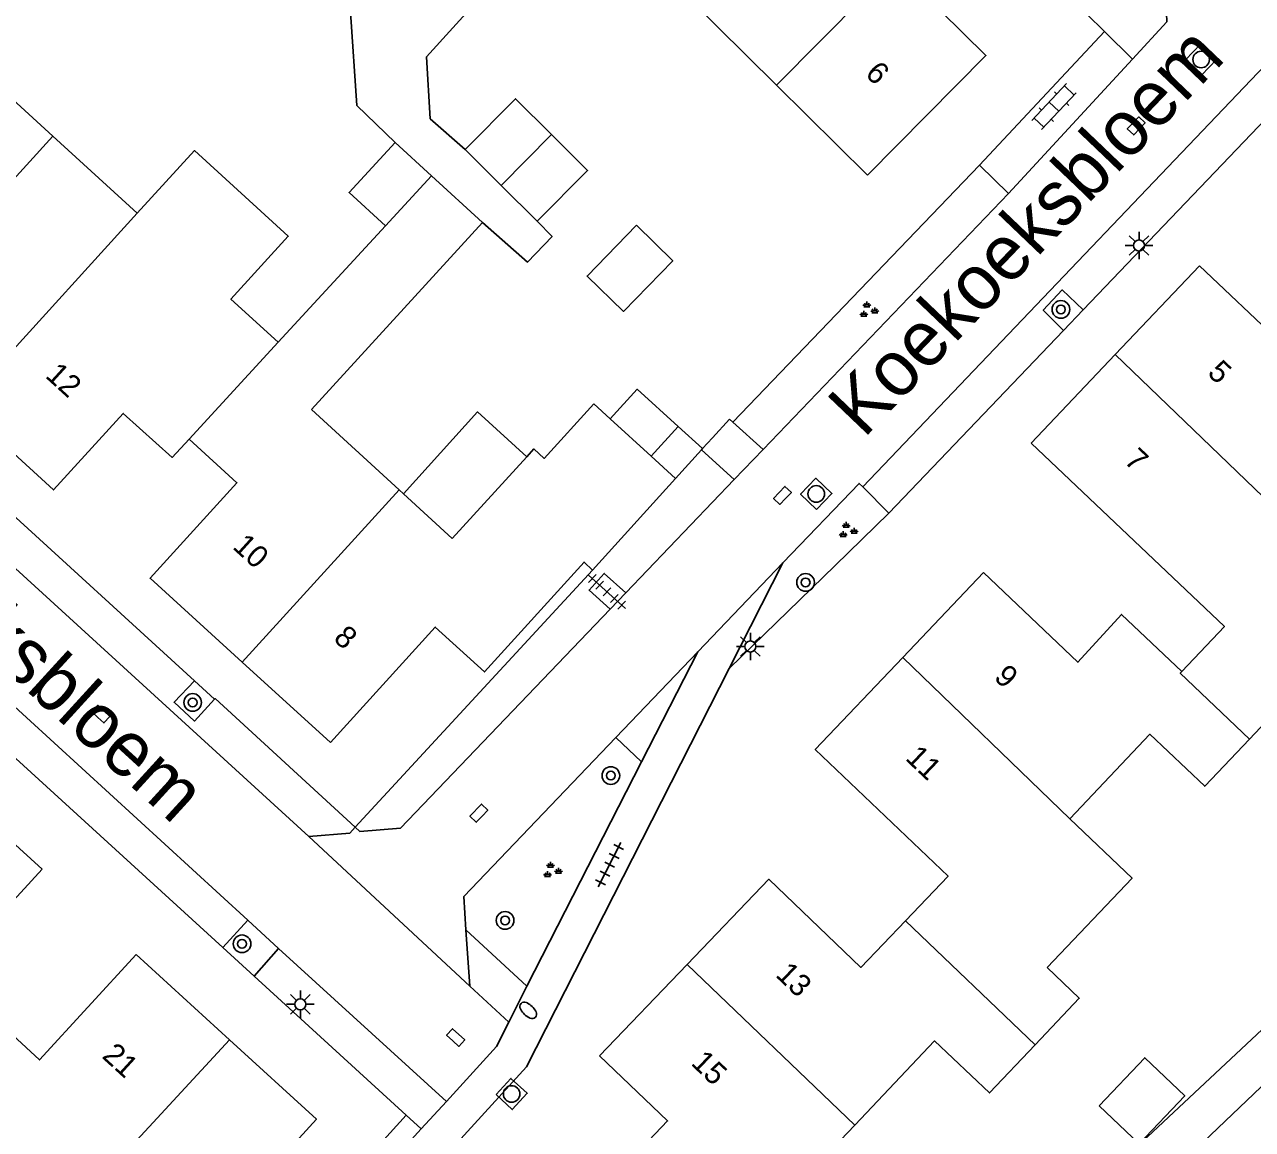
# Model space of a CAD drawing. Extents: x 136000 to 141014, y 402000 to 403500.
# Drawn here: x 137518.5 to 137574.1, y 402325.2 to 402375.2 of the extents above; entities that cross this region are included whole.
import ezdxf

# ---------------------------------------------------------------- set-up
doc = ezdxf.new("R2010")
doc.units = 0
for name, color, linetype in [('gg-afsc-erfafscheiding', 7, 'Continuous'), ('gg-anno-huisnummerreeks BGT', 7, 'Continuous'), ('gg-anno-openbare ruimte label', 7, 'Continuous'), ('gg-bbg-bijgebouw', 7, 'Continuous'), ('gg-bbg-gedigitaliseerde bebouwing', 7, 'Continuous'), ('gg-bbg-gedigitaliseerde bijgebouw', 7, 'Continuous'), ('gg-bbg-hoofdgebouw', 7, 'Continuous'), ('gg-bbg-luifel en loopbrug', 7, 'Continuous'), ('gg-bbg-tussenscheiding', 7, 'Continuous'), ('gg-knt-verharding', 7, 'Continuous'), ('gg-knt-verharding nz', 7, 'Continuous'), ('gt-grn-weggrens', 7, 'Continuous'), ('gt-symb-boom', 7, 'Continuous'), ('gt-symb-brandkraan', 7, 'Continuous'), ('gt-symb-groenvak', 7, 'Continuous'), ('gt-symb-klinker verharding', 7, 'Continuous'), ('gt-symb-kolk', 7, 'Continuous'), ('gt-symb-lichtmast', 7, 'Continuous'), ('gt-symb-rioolschacht', 7, 'Continuous'), ('gt-symb-tegel verharding', 7, 'Continuous')]:
    doc.layers.add(name, color=color, linetype=linetype)

# ---------------------------------------------------------------- blocks, each defined once
blk = doc.blocks.new('gt0-RS')
at = {"layer": 'gt-symb-rioolschacht'}
blk.add_lwpolyline([(-0.5, -0.5), (0.5, -0.5), (0.5, 0.5), (-0.5, 0.5)], close=True, dxfattribs=at)
blk.add_circle((0, 0), 0.375, dxfattribs=at)
blk = doc.blocks.new('gt0-GRVAK')
at = {"layer": 'gt-symb-groenvak'}
for p, q in [((-0.11, 0.189), (-0.228, 0.24)), ((-0.182, 0.153), (0.088, 0.153)), ((-0.091, 0.211), (-0.156, 0.322)), ((-0.047, 0.214), (-0.047, 0.393)), ((-0.004, 0.211), (0.061, 0.322)), ((0.015, 0.189), (0.133, 0.24)), ((0.262, -0.052), (0.197, 0.059)), ((0.305, -0.049), (0.305, 0.13)), ((0.349, -0.052), (0.414, 0.059)), ((-0.245, -0.228), (-0.363, -0.177)), ((-0.318, -0.264), (-0.047, -0.264)), ((-0.226, -0.206), (-0.291, -0.095)), ((-0.183, -0.203), (-0.183, -0.024)), ((-0.139, -0.206), (-0.074, -0.095)), ((-0.12, -0.228), (-0.002, -0.177)), ((0.243, -0.074), (0.125, -0.023)), ((0.17, -0.11), (0.441, -0.11)), ((0.368, -0.074), (0.486, -0.023))]:
    blk.add_line(p, q, dxfattribs=at)
blk = doc.blocks.new('gt0-BOOM')
at = {"layer": 'gt-symb-boom'}
for radius in [0.4, 0.2]:
    blk.add_circle((0, 0), radius, dxfattribs=at)
blk = doc.blocks.new('gt0-LMAST')
at = {"layer": 'gt-symb-lichtmast'}
for p, q in [((-0.005, 0.246), (-0.005, 0.621)), ((-0.182, 0.173), (-0.447, 0.438)), ((0.172, 0.173), (0.437, 0.438)), ((-0.255, -0.004), (-0.63, -0.004)), ((-0.182, -0.181), (-0.447, -0.446)), ((-0.005, -0.254), (-0.005, -0.629)), ((0.437, -0.446), (0.172, -0.181)), ((0.245, -0.004), (0.62, -0.004))]:
    blk.add_line(p, q, dxfattribs=at)
blk.add_circle((-0.005, -0.004), 0.25, dxfattribs=at)
blk = doc.blocks.new('gt0-KOLK')
at = {"layer": 'gt-symb-kolk'}
blk.add_lwpolyline([(0, 0), (0.375, 0), (0.375, 0.4), (-0.375, 0.4), (-0.375, 0), (0, 0)], dxfattribs=at)
blk = doc.blocks.new('gt0-KL1')
at = {"layer": 'gt-symb-klinker verharding'}
for p, q in [((-1.15, 0.3), (1.15, 0.3)), ((-1, -0.3), (-1, 0.3)), ((-0.5, 0.3), (-0.5, 0.45)), ((0, -0.3), (0, 0.3)), ((0.5, 0.3), (0.5, 0.45)), ((1, -0.3), (1, 0.3)), ((-1.15, -0.3), (1.15, -0.3)), ((-0.5, -0.45), (-0.5, -0.3)), ((0.5, -0.45), (0.5, -0.3))]:
    blk.add_line(p, q, dxfattribs=at)
blk = doc.blocks.new('gt0-BR')
at = {"layer": 'gt-symb-brandkraan'}
for centre, radius, start, end in [((-0.244, 0), 0.206, 107.5669, 252.4331), ((0.599, -2.664), 3, 106.892, 107.5669), ((0, -0.691), 0.938, 73.108, 106.892), ((-0.599, -2.664), 3, 72.4331, 73.108), ((0.244, 0), 0.206, 287.567, 72.4331), ((0.599, 2.664), 3, 252.4331, 253.108), ((0, 0.691), 0.938, 253.108, 286.8921), ((-0.599, 2.664), 3, 286.8921, 287.567)]:
    blk.add_arc(centre, radius, start, end, dxfattribs=at)
blk = doc.blocks.new('gt0-TEG1')
at = {"layer": 'gt-symb-tegel verharding'}
for p, q in [((-1.125, 0), (1.125, 0)), ((-0.9, -0.25), (-0.9, 0.25)), ((-0.45, -0.25), (-0.45, 0.25)), ((0, -0.25), (0, 0.25)), ((0.45, -0.25), (0.45, 0.25)), ((0.9, -0.25), (0.9, 0.25))]:
    blk.add_line(p, q, dxfattribs=at)

msp = doc.modelspace()

# ---------------------------------------------------------------- linework, layer by layer
at = {"layer": 'gg-afsc-erfafscheiding'}
for p, q in [((137550.585, 402357.172), (137561.75, 402368.81)), ((137549.661, 402356.461), (137550.434, 402357.309)), ((137549.219, 402355.977), (137549.661, 402356.461)), ((137557.657, 402353.053), (137555.213, 402350.677)), ((137544.225, 402350.478), (137533.485, 402338.844)), ((137555.213, 402350.677), (137550.427, 402346.024)), ((137529.965, 402319.389), (137535.8, 402325.801))]:
    msp.add_line(p, q, dxfattribs=at)
for points in [[(137544.337, 402380.567), (137543.42, 402381.108), (137536.718, 402373.716)], [(137535.297, 402369.839), (137533.563, 402371.506), (137533.266, 402375.742), (137530.1, 402378.294)], [(137536.718, 402373.716), (137536.884, 402370.911), (137538.465, 402369.52)], [(137539.252, 402366.209), (137541.281, 402364.422), (137542.4, 402365.586), (137541.726, 402366.273)], [(137606.174, 402359.495), (137579.489, 402334.301), (137535.473, 402293.103)]]:
    msp.add_lwpolyline(points, dxfattribs=at)
at = {"layer": 'gg-bbg-bijgebouw'}
msp.add_lwpolyline([(137546.225, 402366.099), (137547.865, 402364.484), (137545.635, 402362.188), (137543.985, 402363.79), (137546.225, 402366.099)], dxfattribs=at)
at = {"layer": 'gg-bbg-gedigitaliseerde bebouwing'}
for p, q in [((137548.447, 402376.506), (137552.571, 402372.43)), ((137552.571, 402372.43), (137556.69, 402368.36)), ((137517.98, 402371.78), (137519.788, 402370.128)), ((137519.788, 402370.128), (137523.613, 402366.63)), ((137539.252, 402366.209), (137536.947, 402368.321)), ((137530.002, 402360.79), (137534.862, 402366.056)), ((137531.503, 402357.749), (137539.252, 402366.209)), ((137535.477, 402354.109), (137531.503, 402357.749)), ((137545.038, 402357.321), (137544.288, 402358.008)), ((137541.263, 402355.611), (137537.875, 402351.912)), ((137547.983, 402354.623), (137546.882, 402355.632)), ((137535.672, 402353.93), (137535.477, 402354.109)), ((137537.875, 402351.912), (137535.672, 402353.93))]:
    msp.add_line(p, q, dxfattribs=at)
for points in [[(137523.613, 402366.63), (137526.204, 402369.47), (137530.455, 402365.592), (137527.86, 402362.748), (137530.002, 402360.79)], [(137544.288, 402358.008), (137542.049, 402355.535), (137541.579, 402355.959), (137541.263, 402355.611)], [(137573.981, 402342.821), (137576.027, 402344.975), (137574.538, 402346.389)], [(137565.842, 402339.218), (137569.475, 402343.044), (137571.955, 402340.688), (137573.981, 402342.821)], [(137565.842, 402339.218), (137568.668, 402336.53), (137564.816, 402332.48)], [(137564.272, 402328.981), (137566.277, 402331.092), (137564.816, 402332.48)], [(137556.108, 402325.352), (137559.726, 402329.16), (137562.205, 402326.805), (137564.272, 402328.981)], [(137552.702, 402316.8), (137554.762, 402318.968), (137552.282, 402321.324), (137556.108, 402325.352)]]:
    msp.add_lwpolyline(points, dxfattribs=at)
at = {"layer": 'gg-bbg-gedigitaliseerde bijgebouw'}
for p, q in [((137535.297, 402369.839), (137536.947, 402368.321)), ((137540.096, 402367.896), (137538.465, 402369.52)), ((137540.096, 402367.896), (137541.726, 402366.273)), ((137548.108, 402356.985), (137546.882, 402355.632))]:
    msp.add_line(p, q, dxfattribs=at)
for points in [[(137538.465, 402369.52), (137540.75, 402371.814), (137542.38, 402370.191)], [(137534.862, 402366.056), (137533.212, 402367.574), (137535.297, 402369.839)], [(137541.726, 402366.273), (137544.011, 402368.567), (137542.38, 402370.191)], [(137548.108, 402356.985), (137546.256, 402358.664), (137545.038, 402357.321)], [(137567.17, 402326.224), (137569.238, 402328.398), (137571.049, 402326.675), (137568.982, 402324.501), (137567.17, 402326.224)]]:
    msp.add_lwpolyline(points, dxfattribs=at)
at = {"layer": 'gg-bbg-hoofdgebouw'}
for p, q in [((137571.712, 402364.256), (137567.895, 402360.24)), ((137576.037, 402360.153), (137571.712, 402364.256)), ((137567.895, 402360.24), (137564.098, 402356.228)), ((137544.225, 402350.478), (137547.983, 402354.623)), ((137561.94, 402350.36), (137558.281, 402346.514)), ((137532.37, 402342.67), (137528.368, 402346.314)), ((137519.31, 402336.93), (137515.222, 402340.658)), ((137523.56, 402333.07), (137527.791, 402329.212)), ((137548.515, 402332.626), (137544.55, 402328.49))]:
    msp.add_line(p, q, dxfattribs=at)
for points in [[(137557.923, 402377.853), (137562.05, 402373.78), (137556.69, 402368.36)], [(137525.96, 402356.41), (137525.198, 402355.575), (137522.981, 402357.57), (137519.83, 402354.11), (137515.671, 402357.904)], [(137528.368, 402346.314), (137524.2, 402350.11), (137528.13, 402354.43), (137525.96, 402356.41)], [(137570.912, 402345.881), (137572.845, 402347.916), (137564.098, 402356.228)], [(137532.37, 402342.67), (137537.113, 402347.898), (137539.335, 402345.864), (137543.85, 402350.837), (137544.225, 402350.478)], [(137561.94, 402350.36), (137566.211, 402346.302), (137568.179, 402348.473), (137570.912, 402345.881)], [(137558.281, 402346.514), (137554.32, 402342.35), (137560.331, 402336.626), (137558.399, 402334.596)], [(137517.551, 402330.67), (137517.406, 402330.803), (137516.953, 402330.309), (137514.934, 402332.162), (137519.31, 402336.93)], [(137558.399, 402334.596), (137556.39, 402332.484), (137552.21, 402336.48), (137548.515, 402332.626)], [(137523.56, 402333.07), (137519.184, 402328.302), (137517.165, 402330.155), (137517.598, 402330.627), (137517.551, 402330.67)], [(137527.791, 402329.212), (137531.73, 402325.62), (137527.83, 402321.329)], [(137544.55, 402328.49), (137547.635, 402325.538), (137545.631, 402323.442)]]:
    msp.add_lwpolyline(points, dxfattribs=at)
at = {"layer": 'gg-bbg-luifel en loopbrug'}
for p, q in [((137549.219, 402355.977), (137548.108, 402356.985)), ((137547.983, 402354.623), (137549.173, 402355.927)), ((137549.173, 402355.927), (137549.219, 402355.977))]:
    msp.add_line(p, q, dxfattribs=at)
msp.add_lwpolyline([(137535.672, 402353.93), (137539.031, 402357.635), (137541.263, 402355.611)], dxfattribs=at)
at = {"layer": 'gg-bbg-tussenscheiding'}
for p, q in [((137557.923, 402377.853), (137552.571, 402372.43)), ((137519.788, 402370.128), (137511.845, 402361.394)), ((137540.096, 402367.896), (137542.38, 402370.191)), ((137536.947, 402368.321), (137534.862, 402366.056)), ((137523.613, 402366.63), (137515.671, 402357.904)), ((137530.002, 402360.79), (137525.96, 402356.41)), ((137567.895, 402360.24), (137575.468, 402352.957)), ((137546.882, 402355.632), (137545.038, 402357.321)), ((137535.477, 402354.109), (137528.368, 402346.314)), ((137558.281, 402346.514), (137565.842, 402339.218)), ((137558.399, 402334.596), (137564.272, 402328.981)), ((137548.515, 402332.626), (137556.108, 402325.352)), ((137520.637, 402321.469), (137527.791, 402329.212))]:
    msp.add_line(p, q, dxfattribs=at)
msp.add_lwpolyline([(137570.912, 402345.881), (137570.845, 402345.811), (137573.981, 402342.821)], dxfattribs=at)
at = {"layer": 'gg-knt-verharding'}
for p, q in [((137552.639, 402389.454), (137567.42, 402374.86)), ((137567.42, 402374.86), (137561.75, 402368.81)), ((137567.42, 402374.86), (137568.683, 402373.613)), ((137563.07, 402367.53), (137568.683, 402373.613)), ((137577.244, 402373.557), (137566.454, 402362.262)), ((137561.75, 402368.81), (137563.07, 402367.53)), ((137563.07, 402367.53), (137551.953, 402355.929)), ((137566.454, 402362.262), (137565.563, 402361.329)), ((137565.563, 402361.329), (137557.657, 402353.053)), ((137550.585, 402357.172), (137550.434, 402357.309)), ((137551.953, 402355.929), (137550.585, 402357.172)), ((137550.654, 402354.574), (137549.173, 402355.927)), ((137550.654, 402354.574), (137545.736, 402349.442)), ((137557.657, 402353.053), (137556.47, 402354.25)), ((137526.214, 402345.456), (137516.739, 402354.112)), ((137552.858, 402350.802), (137548.996, 402346.773)), ((137552.858, 402350.802), (137550.427, 402346.024)), ((137545.736, 402349.442), (137545.031, 402348.706)), ((137545.031, 402348.706), (137535.532, 402338.793)), ((137548.996, 402346.773), (137546.45, 402341.8)), ((137527.115, 402344.633), (137526.214, 402345.456)), ((137527.487, 402333.394), (137517.43, 402342.581)), ((137545.294, 402342.896), (137546.45, 402341.8)), ((137546.45, 402341.8), (137541.262, 402331.64)), ((137533.485, 402338.844), (137533.239, 402338.568)), ((137528.618, 402334.631), (137527.487, 402333.394)), ((137530.016, 402333.342), (137528.618, 402334.631)), ((137541.262, 402331.64), (137538.497, 402334.188)), ((137528.91, 402332.094), (137527.487, 402333.394)), ((137528.91, 402332.094), (137530.016, 402333.342)), ((137535.8, 402325.801), (137528.91, 402332.094)), ((137540.439, 402330.009), (137541.262, 402331.64)), ((137537.62, 402326.42), (137536.48, 402325.18)), ((137536.48, 402325.18), (137535.8, 402325.801)), ((137527.891, 402315.759), (137536.48, 402325.18))]:
    msp.add_line(p, q, dxfattribs=at)
for points in [[(137568.683, 402373.613), (137570.24, 402375.3), (137570.223, 402375.686)], [(137565.563, 402361.329), (137564.641, 402362.25), (137565.498, 402363.161), (137566.454, 402362.262)], [(137534.99, 402290.67), (137536.69, 402291.95), (137567.34, 402320.25), (137607.398, 402358.448)], [(137552.858, 402350.802), (137556.3, 402354.4), (137556.47, 402354.25)], [(137545.031, 402348.706), (137544.077, 402349.574), (137544.762, 402350.327), (137545.736, 402349.442)], [(137550.427, 402346.024), (137541.25, 402327.99), (137536.54, 402322.825)], [(137527.115, 402344.633), (137526.21, 402343.641), (137525.287, 402344.49), (137526.214, 402345.456)], [(137533.485, 402338.844), (137527.138, 402344.658), (137527.115, 402344.633)], [(137538.497, 402334.188), (137538.41, 402335.7), (137545.294, 402342.896)], [(137535.532, 402338.793), (137533.702, 402338.645), (137533.485, 402338.844)], [(137537.62, 402326.42), (137539.88, 402328.9), (137540.439, 402330.009)]]:
    msp.add_lwpolyline(points, dxfattribs=at)
at = {"layer": 'gg-knt-verharding nz'}
for p, q in [((137551.953, 402355.929), (137550.654, 402354.574)), ((137533.239, 402338.568), (137531.38, 402338.41)), ((137530.016, 402333.342), (137537.62, 402326.42))]:
    msp.add_line(p, q, dxfattribs=at)
for points in [[(137556.47, 402354.25), (137578.13, 402376.96), (137566.85, 402396.21)], [(137479.5, 402390.322), (137481.54, 402389.4), (137491.03, 402369.04), (137528.618, 402334.631)], [(137531.38, 402338.41), (137494.85, 402371.78), (137490, 402381.44)]]:
    msp.add_lwpolyline(points, dxfattribs=at)
at = {"layer": 'gt-grn-weggrens'}
for p, q in [((137545.294, 402342.896), (137548.996, 402346.773)), ((137531.38, 402338.41), (137538.683, 402331.638)), ((137538.683, 402331.638), (137538.497, 402334.188)), ((137540.439, 402330.009), (137538.683, 402331.638))]:
    msp.add_line(p, q, dxfattribs=at)

# ---------------------------------------------------------------- block references
at = {"layer": 'gt-symb-boom'}
for p in [(137565.443, 402362.278), (137553.881, 402349.918), (137526.126, 402344.483), (137545.063, 402341.173), (137540.274, 402334.615), (137528.362, 402333.556)]:
    msp.add_blockref('gt0-BOOM', p, dxfattribs=at)
at = {"layer": 'gt-symb-brandkraan', "rotation": 136.25681831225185}
msp.add_blockref('gt0-BR', (137541.322, 402330.541), dxfattribs=at)
at = {"layer": 'gt-symb-groenvak'}
for p in [(137556.705, 402362.24), (137555.77, 402352.261), (137542.382, 402336.87)]:
    msp.add_blockref('gt0-GRVAK', p, dxfattribs=at)
at = {"layer": 'gt-symb-klinker verharding', "rotation": -133.37961800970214}
msp.add_blockref('gt0-KL1', (137565.131, 402371.461), dxfattribs=at)
at = {"layer": 'gt-symb-kolk'}
for p, rotation in [((137568.998, 402370.448), 46.215428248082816), ((137552.977, 402353.719), 46.2154282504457), ((137521.832, 402343.807), -42.40480039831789), ((137539.23, 402339.332), 46.2154282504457), ((137537.9, 402329.16), -42.40480040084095)]:
    msp.add_blockref('gt0-KOLK', p, dxfattribs=dict(at, rotation=rotation))
at = {"layer": 'gt-symb-lichtmast'}
for p in [(137568.987, 402365.176), (137551.387, 402347.021), (137531.008, 402330.82)]:
    msp.add_blockref('gt0-LMAST', p, dxfattribs=at)
at = {"layer": 'gt-symb-rioolschacht'}
for p, rotation in [((137571.792, 402373.592), 46.215428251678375), ((137554.365, 402353.926), 46.215428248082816), ((137540.569, 402326.758), -42.40480040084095)]:
    msp.add_blockref('gt0-RS', p, dxfattribs=dict(at, rotation=rotation))
at = {"layer": 'gt-symb-tegel verharding'}
for p, rotation in [((137544.888, 402349.493), -42.28524834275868), ((137545.006, 402337.135), -117.1287660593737)]:
    msp.add_blockref('gt0-TEG1', p, dxfattribs=dict(at, rotation=rotation))

# ---------------------------------------------------------------- texts
at = {"layer": 'gg-anno-huisnummerreeks BGT'}
for s, rotation, p in [('6', 315.4, (137556.533, 402372.902)), ('12', 317.6, (137519.412, 402359.23)), ('5', 316.5, (137572.033, 402359.352)), ('7', 316.6, (137568.26, 402355.372)), ('10', 317.7, (137527.891, 402351.482)), ('8', 317.7, (137532.454, 402347.326)), ('9', 316.5, (137562.367, 402345.568)), ('11', 316.5, (137558.355, 402341.916)), ('13', 316.2, (137552.481, 402332.106)), ('21', 317.6, (137521.977, 402328.425)), ('15', 316.2, (137548.651, 402328.111))]:
    msp.add_text(s, height=1, rotation=rotation, dxfattribs=at).set_placement(p)
at = {"layer": 'gg-anno-openbare ruimte label'}
for rotation, p in [(46.3, (137556.518, 402356.406)), (317.6, (137507.688, 402354.958))]:
    msp.add_text('Koekoeksbloem', height=2.5, rotation=rotation, dxfattribs=at).set_placement(p)

doc.saveas('drawing.dxf')
